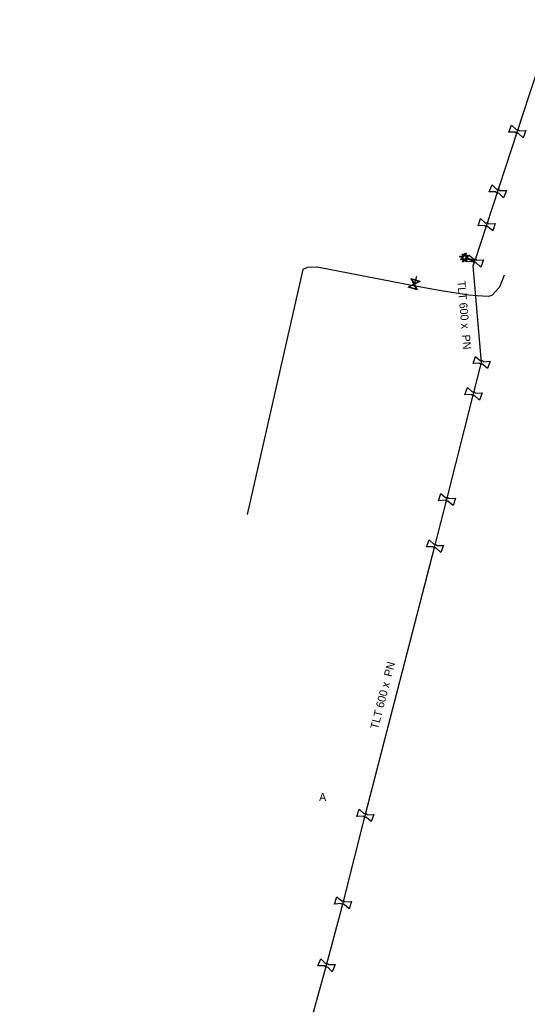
# Model space of a CAD drawing. Extents: x -643842 to -636370, y -1119190 to -1110210.
# Drawn here: x -640643.2 to -640560.8, y -1115212.4 to -1115052.4 of the extents above; entities that cross this region are included whole.
import ezdxf

# ---------------------------------------------------------------- set-up
doc = ezdxf.new("R2010")
doc.units = 0
for name, color, linetype in [('2', 7, 'Continuous'), ('Default', 7, 'Continuous'), ('Level 16', 7, 'Continuous'), ('Level 19', 7, 'Continuous'), ('Level 20', 7, 'Continuous'), ('Level 21', 7, 'Continuous'), ('Level 23', 7, 'Continuous'), ('Level 28', 7, 'Continuous')]:
    doc.layers.add(name, color=color, linetype=linetype)

msp = doc.modelspace()

# ---------------------------------------------------------------- linework, layer by layer
at = {"layer": '2'}
msp.add_lwpolyline([(-640571.18, -1115091.08), (-640571.7, -1115090.92), (-640571.65, -1115090.77), (-640571.14, -1115090.93), (-640571.36, -1115090.51), (-640571.22, -1115090.44), (-640571, -1115090.85), (-640570.83, -1115090.31), (-640570.68, -1115090.35), (-640570.86, -1115090.91), (-640570.44, -1115090.69), (-640570.36, -1115090.83), (-640570.77, -1115091.04), (-640569.27, -1115091.52), (-640569.31, -1115091.67), (-640570.83, -1115091.19), (-640570.61, -1115091.61), (-640570.75, -1115091.68), (-640570.97, -1115091.26), (-640571.14, -1115091.82), (-640571.29, -1115091.77), (-640571.12, -1115091.22), (-640571.53, -1115091.44), (-640571.6, -1115091.3), (-640571.18, -1115091.08)], dxfattribs=at)
at = {"layer": 'Default'}
for points in [[(-640562.24, -1115070.84), (-640562.29, -1115070.86), (-640562.34, -1115070.87), (-640562.42, -1115070.88), (-640562.5, -1115070.85), (-640562.58, -1115070.83), (-640562.63, -1115070.76), (-640562.66, -1115070.72), (-640562.68, -1115070.67)], [(-640562.53, -1115070.29), (-640562.49, -1115070.26), (-640562.44, -1115070.25), (-640562.35, -1115070.24), (-640562.27, -1115070.27), (-640562.2, -1115070.3), (-640562.14, -1115070.37), (-640562.11, -1115070.41), (-640562.09, -1115070.46)], [(-640565.42, -1115080.56), (-640565.47, -1115080.58), (-640565.52, -1115080.59), (-640565.6, -1115080.6), (-640565.68, -1115080.56), (-640565.75, -1115080.53), (-640565.81, -1115080.46), (-640565.84, -1115080.42), (-640565.86, -1115080.37)], [(-640565.7, -1115080), (-640565.65, -1115079.97), (-640565.6, -1115079.97), (-640565.51, -1115079.96), (-640565.44, -1115079.99), (-640565.36, -1115080.02), (-640565.31, -1115080.09), (-640565.28, -1115080.13), (-640565.26, -1115080.18)], [(-640567.53, -1115085.45), (-640567.48, -1115085.43), (-640567.43, -1115085.41), (-640567.35, -1115085.4), (-640567.27, -1115085.43), (-640567.19, -1115085.45), (-640567.14, -1115085.51), (-640567.1, -1115085.55), (-640567.08, -1115085.6)], [(-640567.21, -1115085.99), (-640567.25, -1115086.02), (-640567.31, -1115086.03), (-640567.39, -1115086.04), (-640567.47, -1115086.02), (-640567.55, -1115085.99), (-640567.6, -1115085.93), (-640567.64, -1115085.89), (-640567.66, -1115085.84)], [(-640569.14, -1115091.87), (-640569.18, -1115091.9), (-640569.24, -1115091.91), (-640569.32, -1115091.92), (-640569.4, -1115091.89), (-640569.47, -1115091.87), (-640569.53, -1115091.8), (-640569.56, -1115091.76), (-640569.58, -1115091.71)], [(-640569.44, -1115091.33), (-640569.4, -1115091.3), (-640569.35, -1115091.29), (-640569.26, -1115091.28), (-640569.18, -1115091.31), (-640569.11, -1115091.33), (-640569.05, -1115091.4), (-640569.02, -1115091.44), (-640569, -1115091.49)], [(-640568.36, -1115107.82), (-640568.32, -1115107.79), (-640568.26, -1115107.78), (-640568.18, -1115107.77), (-640568.1, -1115107.79), (-640568.02, -1115107.82), (-640567.97, -1115107.88), (-640567.93, -1115107.92), (-640567.91, -1115107.97)], [(-640568.04, -1115108.36), (-640568.08, -1115108.39), (-640568.14, -1115108.4), (-640568.22, -1115108.41), (-640568.3, -1115108.39), (-640568.38, -1115108.36), (-640568.43, -1115108.3), (-640568.47, -1115108.26), (-640568.49, -1115108.21)], [(-640569.66, -1115112.92), (-640569.62, -1115112.89), (-640569.57, -1115112.88), (-640569.48, -1115112.87), (-640569.4, -1115112.9), (-640569.33, -1115112.92), (-640569.27, -1115112.99), (-640569.24, -1115113.03), (-640569.22, -1115113.08)], [(-640569.36, -1115113.46), (-640569.4, -1115113.49), (-640569.46, -1115113.5), (-640569.54, -1115113.51), (-640569.62, -1115113.48), (-640569.69, -1115113.46), (-640569.75, -1115113.39), (-640569.79, -1115113.35), (-640569.8, -1115113.3)], [(-640573.65, -1115130.61), (-640573.69, -1115130.63), (-640573.74, -1115130.65), (-640573.83, -1115130.66), (-640573.9, -1115130.64), (-640573.98, -1115130.61), (-640574.04, -1115130.55), (-640574.08, -1115130.51), (-640574.1, -1115130.46)], [(-640573.98, -1115130.07), (-640573.93, -1115130.05), (-640573.88, -1115130.03), (-640573.79, -1115130.02), (-640573.72, -1115130.04), (-640573.64, -1115130.07), (-640573.58, -1115130.13), (-640573.54, -1115130.17), (-640573.52, -1115130.22)], [(-640575.61, -1115138.21), (-640575.66, -1115138.23), (-640575.72, -1115138.24), (-640575.8, -1115138.25), (-640575.87, -1115138.22), (-640575.95, -1115138.19), (-640576.01, -1115138.12), (-640576.04, -1115138.08), (-640576.06, -1115138.03)], [(-640575.91, -1115137.65), (-640575.86, -1115137.63), (-640575.81, -1115137.62), (-640575.72, -1115137.61), (-640575.65, -1115137.64), (-640575.57, -1115137.67), (-640575.52, -1115137.73), (-640575.48, -1115137.78), (-640575.46, -1115137.83)], [(-640587.23, -1115181.42), (-640587.19, -1115181.39), (-640587.14, -1115181.38), (-640587.05, -1115181.37), (-640586.97, -1115181.4), (-640586.9, -1115181.42), (-640586.84, -1115181.49), (-640586.81, -1115181.53), (-640586.79, -1115181.58)], [(-640586.93, -1115181.96), (-640586.97, -1115181.99), (-640587.03, -1115182), (-640587.11, -1115182.01), (-640587.19, -1115181.98), (-640587.26, -1115181.96), (-640587.32, -1115181.89), (-640587.35, -1115181.85), (-640587.37, -1115181.8)], [(-640590.52, -1115196.14), (-640590.56, -1115196.16), (-640590.62, -1115196.18), (-640590.7, -1115196.19), (-640590.78, -1115196.17), (-640590.85, -1115196.14), (-640590.91, -1115196.08), (-640590.95, -1115196.04), (-640590.97, -1115195.99)], [(-640590.84, -1115195.6), (-640590.8, -1115195.57), (-640590.75, -1115195.56), (-640590.66, -1115195.55), (-640590.58, -1115195.57), (-640590.51, -1115195.6), (-640590.45, -1115195.66), (-640590.41, -1115195.7), (-640590.39, -1115195.75)], [(-640593.51, -1115205.75), (-640593.47, -1115205.73), (-640593.41, -1115205.72), (-640593.33, -1115205.71), (-640593.25, -1115205.74), (-640593.18, -1115205.77), (-640593.12, -1115205.84), (-640593.09, -1115205.88), (-640593.07, -1115205.93)], [(-640593.23, -1115206.31), (-640593.27, -1115206.33), (-640593.33, -1115206.34), (-640593.41, -1115206.35), (-640593.49, -1115206.32), (-640593.56, -1115206.29), (-640593.62, -1115206.22), (-640593.65, -1115206.18), (-640593.67, -1115206.13)]]:
    msp.add_open_spline(points, degree=3, dxfattribs=at)
at = {"layer": 'Level 16'}
for points in [[(-640579.63, -1115094.43), (-640578.21, -1115094.9), (-640578.23, -1115094.96), (-640578.34, -1115095.01), (-640579.09, -1115095.4), (-640578.65, -1115096.26), (-640578.67, -1115096.32), (-640580.1, -1115095.86), (-640580.08, -1115095.8), (-640579.21, -1115095.36), (-640579.59, -1115094.61), (-640579.65, -1115094.5), (-640579.63, -1115094.43)], [(-640579.51, -1115094.57), (-640579.13, -1115095.32), (-640578.39, -1115094.94), (-640579.51, -1115094.57)], [(-640578.78, -1115096.19), (-640579.17, -1115095.44), (-640579.92, -1115095.82), (-640578.78, -1115096.19)]]:
    msp.add_lwpolyline(points, dxfattribs=at)
at = {"layer": 'Level 21'}
for points in [[(-640489.45, -1114989.07), (-640489.88, -1114989.47), (-640497.68, -1114996.3), (-640505.88, -1115003.48), (-640520.8, -1115016.52), (-640535.05, -1115028.99), (-640545.03, -1115037.73), (-640549.85, -1115041.94), (-640551.71, -1115043.58), (-640553.13, -1115044.79), (-640553.99, -1115045.55), (-640554.15, -1115045.8), (-640554.27, -1115046.06), (-640554.59, -1115046.92), (-640554.91, -1115047.71), (-640560.47, -1115064.64), (-640569.29, -1115091.6)], [(-640657.23, -1115234.07), (-640641.03, -1115242.98), (-640624.25, -1115252.24), (-640624.05, -1115252.33), (-640623.84, -1115252.31), (-640606.2, -1115247.4), (-640605.1, -1115247.05), (-640604.47, -1115245.96), (-640599.7, -1115229), (-640596.6, -1115217.78), (-640593.37, -1115206.03), (-640590.68, -1115195.87), (-640587.08, -1115181.69), (-640575.76, -1115137.93), (-640573.81, -1115130.34), (-640569.51, -1115113.19), (-640568.2, -1115108.09), (-640569.55, -1115092.42), (-640569.29, -1115091.6)]]:
    msp.add_lwpolyline(points, dxfattribs=at)
at = {"layer": 'Level 23'}
for points in [[(-640564.5, -1115093.92), (-640565.28, -1115095.86), (-640566.51, -1115097.23), (-640567.14, -1115097.38), (-640568.91, -1115097.27), (-640570.26, -1115097.19), (-640574.73, -1115096.48), (-640579.23, -1115095.67), (-640594.9, -1115092.62), (-640596.48, -1115092.67), (-640597.22, -1115093.02), (-640606.26, -1115132.81)], [(-640578.78, -1115094.12), (-640579.15, -1115095.38), (-640579.23, -1115095.67)]]:
    msp.add_lwpolyline(points, dxfattribs=at)
at = {"layer": 'Level 28'}
for points in [[(-640563.78, -1115070.69), (-640563.33, -1115069.53), (-640562.53, -1115070.29)], [(-640562.68, -1115070.67), (-640563.78, -1115070.69)], [(-640562.09, -1115070.46), (-640561, -1115070.43), (-640561.45, -1115071.6), (-640562.24, -1115070.84)], [(-640566.95, -1115080.37), (-640566.47, -1115079.22), (-640565.7, -1115080)], [(-640565.86, -1115080.37), (-640566.95, -1115080.37)], [(-640565.26, -1115080.18), (-640564.16, -1115080.18), (-640564.65, -1115081.34), (-640565.42, -1115080.56)], [(-640568.75, -1115085.92), (-640568.36, -1115084.73), (-640567.53, -1115085.45)], [(-640567.08, -1115085.6), (-640565.98, -1115085.53), (-640566.38, -1115086.71), (-640567.21, -1115085.99)], [(-640567.66, -1115085.84), (-640568.75, -1115085.92)], [(-640570.68, -1115091.76), (-640570.25, -1115090.59), (-640569.44, -1115091.33)], [(-640569.58, -1115091.71), (-640570.68, -1115091.76)], [(-640569, -1115091.49), (-640567.9, -1115091.44), (-640568.33, -1115092.61), (-640569.14, -1115091.87)], [(-640569.58, -1115108.29), (-640569.19, -1115107.11), (-640568.36, -1115107.82)], [(-640567.91, -1115107.97), (-640566.82, -1115107.89), (-640567.21, -1115109.07), (-640568.04, -1115108.36)], [(-640568.49, -1115108.21), (-640569.58, -1115108.29)], [(-640570.9, -1115113.35), (-640570.47, -1115112.17), (-640569.66, -1115112.92)], [(-640569.8, -1115113.3), (-640570.9, -1115113.35)], [(-640569.22, -1115113.08), (-640568.12, -1115113.03), (-640568.55, -1115114.21), (-640569.36, -1115113.46)], [(-640575.19, -1115130.56), (-640574.81, -1115129.37), (-640573.98, -1115130.07)], [(-640574.1, -1115130.46), (-640575.19, -1115130.56)], [(-640573.52, -1115130.22), (-640572.43, -1115130.12), (-640572.81, -1115131.31), (-640573.65, -1115130.61)], [(-640577.15, -1115138.05), (-640576.69, -1115136.89), (-640575.91, -1115137.65)], [(-640576.06, -1115138.03), (-640577.15, -1115138.05)], [(-640575.46, -1115137.83), (-640574.37, -1115137.81), (-640574.83, -1115138.97), (-640575.61, -1115138.21)], [(-640588.47, -1115181.85), (-640588.04, -1115180.68), (-640587.23, -1115181.42)], [(-640586.79, -1115181.58), (-640585.69, -1115181.53), (-640586.12, -1115182.7), (-640586.93, -1115181.96)], [(-640587.37, -1115181.8), (-640588.47, -1115181.85)], [(-640592.06, -1115196.08), (-640591.68, -1115194.89), (-640590.84, -1115195.6)], [(-640590.97, -1115195.99), (-640592.06, -1115196.08)], [(-640590.39, -1115195.75), (-640589.3, -1115195.66), (-640589.68, -1115196.85), (-640590.52, -1115196.14)], [(-640594.76, -1115206.14), (-640594.29, -1115204.98), (-640593.51, -1115205.75)], [(-640593.67, -1115206.13), (-640594.76, -1115206.14)], [(-640593.07, -1115205.93), (-640591.98, -1115205.92), (-640592.45, -1115207.08), (-640593.23, -1115206.31)]]:
    msp.add_lwpolyline(points, dxfattribs=at)

# ---------------------------------------------------------------- texts
at = {"layer": 'Level 19'}
msp.add_text('A', height=1.3, dxfattribs=at).set_placement((-640594.57, -1115179.34))
at = {"layer": 'Level 20'}
for rotation, p in [(274.924, (-640572.12, -1115094.87)), (75.4964, (-640585.02, -1115167.77))]:
    msp.add_text('TLT 600 x  PN ', height=1.3, rotation=rotation, dxfattribs=at).set_placement(p)

doc.saveas('drawing.dxf')
